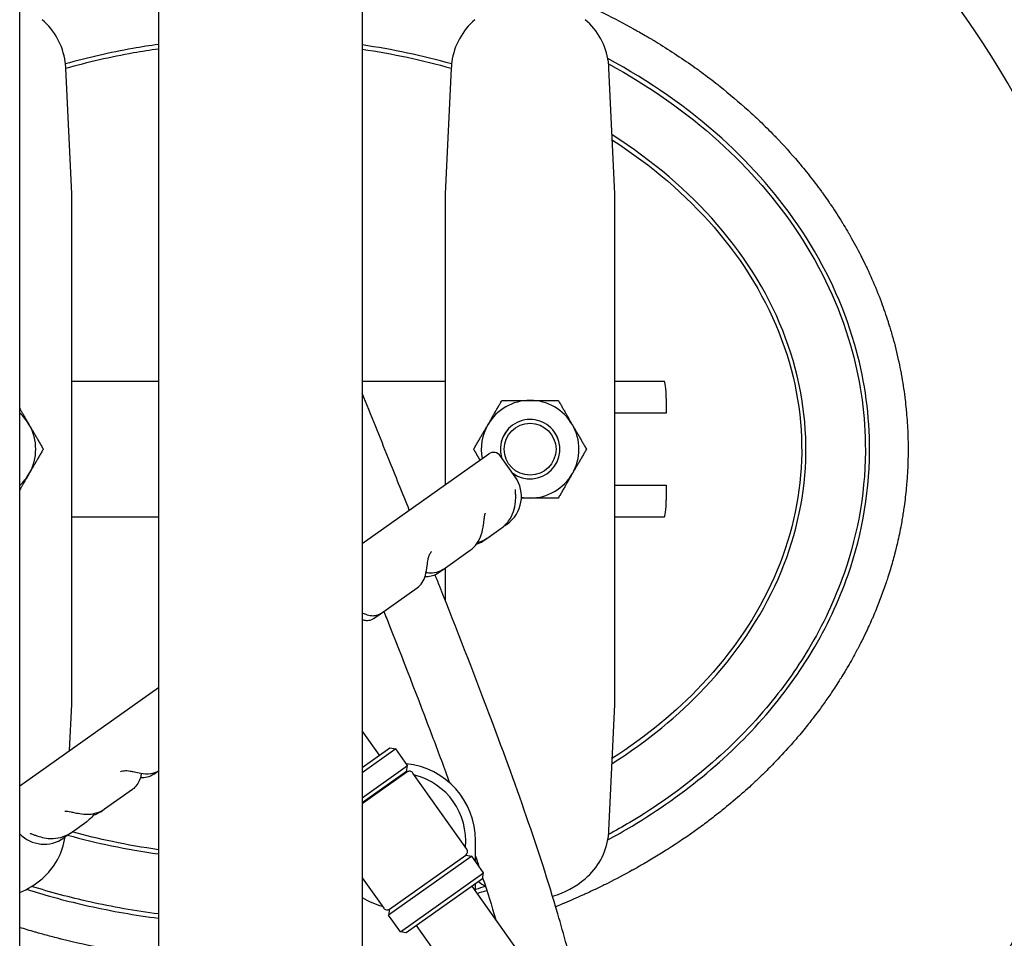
# Model space of a CAD drawing. Header units: inches. Extents: x 24 to 1128, y -58 to 748.
# Tile 546 of 656: x 1006 to 1020, y 182 to 196. Entities that reach past the tile are written whole.
import ezdxf

# ---------------------------------------------------------------- set-up
doc = ezdxf.new("R2010")
doc.units = ezdxf.units.IN
doc.header["$LTSCALE"] = 32
doc.header["$MEASUREMENT"] = 0
doc.layers.add('Visible (ANSI)', color=7, linetype='Continuous', lineweight=30)

msp = doc.modelspace()

# ---------------------------------------------------------------- linework, layer by layer
at = {"layer": 'Visible (ANSI)'}
for p, q in [((1005.61084, 172.60867), (1005.61084, 269.04801)), ((1007.65584, 261.90444), (1007.65584, 173.60867)), ((1010.65584, 261.90444), (1010.65584, 173.60867)), ((1006.37834, 193.30758), (1006.28979, 195.15884)), ((1011.96688, 195.15884), (1011.87834, 193.30758)), ((1014.37834, 193.30758), (1014.28979, 195.15884)), ((1006.37834, 191.34721), (1006.37834, 193.30758)), ((1011.87834, 193.30758), (1011.87834, 191.34721)), ((1014.37834, 191.34721), (1014.37834, 193.30758)), ((1006.37834, 187.74513), (1006.37834, 191.34721)), ((1011.87834, 191.34721), (1011.87834, 189.02307)), ((1014.37834, 187.74513), (1014.37834, 191.34721)), ((1006.37834, 190.54617), (1007.65584, 190.54617)), ((1010.65584, 190.54617), (1011.87834, 190.54617)), ((1014.37834, 190.54617), (1015.10195, 190.54617)), ((1015.13389, 190.29617), (1015.13389, 190.07742)), ((1015.13389, 190.07742), (1014.37834, 190.07742)), ((1010.65584, 188.15799), (1012.51808, 189.47576)), ((1012.90893, 189.13982), (1012.69232, 189.44593)), ((1014.37834, 189.01492), (1015.13389, 189.01492)), ((1015.13389, 189.01492), (1015.13389, 188.79617)), ((1007.65584, 188.54617), (1006.37834, 188.54617)), ((1015.10195, 188.54617), (1014.37834, 188.54617)), ((1012.49278, 188.23282), (1012.6983, 188.37825)), ((1012.76913, 188.42837), (1012.77899, 188.43535)), ((1012.77899, 188.43535), (1012.7896, 188.44286)), ((1012.44859, 188.20155), (1012.49278, 188.23282)), ((1011.84854, 187.77694), (1012.24466, 188.05724)), ((1011.87834, 187.79802), (1011.87834, 187.74513)), ((1006.37834, 185.78475), (1006.37834, 187.74513)), ((1011.77535, 187.72515), (1011.84854, 187.77694)), ((1011.87834, 187.74513), (1011.87834, 187.31995)), ((1014.37834, 185.78475), (1014.37834, 187.74513)), ((1010.92398, 187.12269), (1011.46292, 187.50406)), ((1010.83062, 187.05663), (1010.92398, 187.12269)), ((1005.61084, 184.58802), (1007.65584, 186.03511)), ((1006.34598, 185.10825), (1006.37834, 185.78475)), ((1014.28979, 183.9335), (1014.37834, 185.78475)), ((1010.91061, 185.03898), (1010.65584, 185.39902)), ((1010.65584, 184.85869), (1011.06367, 185.14729)), ((1011.15079, 185.13237), (1010.65584, 184.78213)), ((1011.06367, 185.14729), (1011.15079, 185.13237)), ((1011.32408, 184.88748), (1011.15079, 185.13237)), ((1007.58591, 184.76058), (1007.65584, 184.81007)), ((1010.65584, 184.41461), (1011.32408, 184.88748)), ((1011.30916, 184.80036), (1010.65584, 184.33805)), ((1011.31494, 184.7922), (1010.65584, 184.3258)), ((1011.30916, 184.80036), (1011.32408, 184.88748)), ((1012.19631, 183.65487), (1011.40206, 184.77728)), ((1011.16188, 184.68389), (1011.15611, 184.69205)), ((1011.932, 184.6629), (1011.93302, 184.64152)), ((1006.86224, 184.24849), (1007.27347, 184.5395)), ((1006.80416, 184.2074), (1006.86224, 184.24849)), ((1006.37617, 183.90454), (1006.60024, 184.0631)), ((1006.35052, 183.88639), (1006.37617, 183.90454)), ((1006.25923, 183.82179), (1006.2797, 183.83627)), ((1012.32446, 183.47377), (1012.32446, 183.78285)), ((1012.26851, 183.55284), (1011.04407, 182.68639)), ((1011.05898, 182.77351), (1012.18139, 183.56775)), ((1012.18139, 183.56775), (1012.26851, 183.55284)), ((1012.4418, 183.30795), (1012.26851, 183.55284)), ((1011.21736, 182.4415), (1012.4418, 183.30795)), ((1012.42688, 183.22083), (1012.4418, 183.30795)), ((1010.65584, 183.23502), (1010.97186, 182.78842)), ((1012.42688, 183.22083), (1011.30448, 182.42658)), ((1012.95255, 182.15337), (1012.27383, 183.11252)), ((1012.32446, 183.04097), (1012.32446, 183.14835)), ((1011.05898, 182.77351), (1011.04407, 182.68639)), ((1011.21736, 182.4415), (1011.04407, 182.68639)), ((1011.30448, 182.42658), (1011.21736, 182.4415)), ((1012.13625, 181.57574), (1011.45753, 182.53489))]:
    msp.add_line(p, q, dxfattribs=at)
msp.add_circle((1013.12834, 189.54617), 0.38194, dxfattribs=at)
for centre, radius, start, end in [((1009.12834, 188.54617), 12.75, 304.209033, 76.391039), ((1005.29094, 195.11107), 1, 7.965548, 49.428759), ((1012.96574, 195.11107), 1, 130.571241, 172.034452), ((1013.29094, 195.11107), 1, 7.965548, 49.428759), ((1013.12834, 189.54617), 0.719, 90, 150), ((1013.12834, 189.54617), 0.719, 30, 90), ((1005.12834, 189.54617), 0.719, 30.036232, 47.850226), ((1013.12834, 189.54617), 0.43764, 234.273478, 196.29504), ((1013.12834, 189.54617), 0.4375, 234.219876, 196.348642), ((1005.12834, 189.54617), 0.719, 330.036232, 30.036232), ((1013.12834, 189.54617), 0.719, 150, 191.05786), ((1013.12834, 189.54617), 0.719, 330, 30), ((1012.59028, 189.37373), 0.125, 35.284259, 125.284259), ((1005.12834, 189.54617), 0.719, 312.149774, 330.036232), ((1012.50078, 188.851), 0.5, 305.284259, 35.284259), ((1013.12834, 189.54617), 0.719, 270, 330), ((1013.12834, 189.54617), 0.719, 259.768616, 270), ((1011.18696, 183.78285), 1.1375, 0, 84.034652), ((1011.18696, 183.78285), 0.9925, 84.367988, 85.257404), ((1011.35104, 184.74118), 0.0625, 35.284259, 125.284259), ((1011.18696, 183.78285), 0.9925, 354.367988, 76.20053), ((1005.97041, 184.22994), 0.5, 224.016185, 305.284259), ((1005.29094, 183.98127), 1, 310.571241, 351.693692), ((1013.29094, 183.98127), 1, 310.571241, 352.034452), ((1009.12834, 188.54617), 12.875, 304.219473, 338.694553), ((1009.12834, 188.54617), 13.375, 303.909005, 339.527547), ((1012.14529, 183.61877), 0.0625, 305.284259, 35.284259), ((1005.12834, 184.17117), 1.25, 292.705836, 310.571241), ((1013.12834, 184.17117), 1.25, 232.529525, 238.264999), ((1013.12834, 184.17117), 1.25, 285.325033, 310.571241), ((1011.18696, 183.78285), 0.9925, 237.646853, 256.20053), ((1011.02288, 182.82452), 0.0625, 215.284259, 305.284259)]:
    msp.add_arc(centre, radius, start, end, dxfattribs=at)
for centre, major_axis, start_param, end_param in [((1015.10195, 190.29617), (0, 0.25), 4.71238898, 6.28318531), ((1015.10195, 188.79617), (0, -0.25), 0, 1.57079633)]:
    msp.add_ellipse(centre, major_axis=major_axis, ratio=0.12777778, start_param=start_param, end_param=end_param, dxfattribs=at)
for points, knots in [([(1011.08511, 196.95526), (1011.27397, 196.92438), (1011.46257, 196.88888), (1011.65036, 196.84871), (1011.66182, 196.84626), (1011.67327, 196.84379), (1011.68472, 196.8413), (1011.79116, 196.8182), (1011.89734, 196.7936), (1012.00314, 196.7675), (1012.01597, 196.76433), (1012.02879, 196.76115), (1012.0416, 196.75794), (1012.26189, 196.7028), (1012.48053, 196.64115), (1012.69669, 196.57307), (1012.71211, 196.56822), (1012.72751, 196.56333), (1012.74291, 196.55841), (1012.82937, 196.53076), (1012.91542, 196.50209), (1013.001, 196.47239), (1013.01276, 196.46831), (1013.02452, 196.46421), (1013.03627, 196.46009), (1013.05298, 196.45423), (1013.06967, 196.44833), (1013.08636, 196.44239), (1013.2929, 196.36881), (1013.49822, 196.28869), (1013.70124, 196.20202), (1013.71965, 196.19416), (1013.73804, 196.18625), (1013.7564, 196.17828), (1013.84657, 196.13918), (1013.93625, 196.09879), (1014.02533, 196.05713), (1014.04426, 196.04828), (1014.06316, 196.03937), (1014.08203, 196.0304), (1014.12692, 196.00907), (1014.17165, 195.98742), (1014.21621, 195.96545), (1014.36359, 195.89278), (1014.50909, 195.8166), (1014.65225, 195.73705), (1014.67224, 195.72594), (1014.69219, 195.71477), (1014.71209, 195.70353), (1014.74063, 195.6874), (1014.76908, 195.67114), (1014.79743, 195.65475), (1014.83469, 195.63321), (1014.87186, 195.61138), (1014.90894, 195.58928), (1014.92395, 195.58033), (1014.93893, 195.57134), (1014.9539, 195.56231), (1014.97448, 195.54989), (1014.99503, 195.53738), (1015.01555, 195.52478), (1015.20083, 195.41104), (1015.38335, 195.29025), (1015.56157, 195.16278), (1015.58162, 195.14843), (1015.60162, 195.134), (1015.62157, 195.11949), (1015.70329, 195.06002), (1015.78405, 194.99914), (1015.86373, 194.9369), (1015.88302, 194.92184), (1015.90224, 194.9067), (1015.92139, 194.89147), (1016.06451, 194.77775), (1016.20398, 194.65957), (1016.33871, 194.53768), (1016.36978, 194.50957), (1016.40072, 194.48116), (1016.4315, 194.45245), (1016.43321, 194.45085), (1016.43493, 194.44925), (1016.43665, 194.44765), (1016.45288, 194.43248), (1016.46906, 194.41724), (1016.48521, 194.40191), (1016.55711, 194.33364), (1016.62809, 194.26377), (1016.69795, 194.19238), (1016.71467, 194.1753), (1016.73133, 194.15812), (1016.74791, 194.14087), (1016.86018, 194.02406), (1016.96936, 193.90332), (1017.07464, 193.77914), (1017.08854, 193.76276), (1017.10236, 193.74632), (1017.11611, 193.72982), (1017.14203, 193.69871), (1017.16771, 193.6674), (1017.19313, 193.63589), (1017.20603, 193.6199), (1017.21885, 193.60386), (1017.23162, 193.58777), (1017.29558, 193.50713), (1017.35784, 193.42522), (1017.41824, 193.34221), (1017.42931, 193.32699), (1017.44033, 193.31173), (1017.45127, 193.29644), (1017.47601, 193.26188), (1017.50043, 193.22713), (1017.52451, 193.19221), (1017.53482, 193.17726), (1017.54507, 193.16227), (1017.55526, 193.14725), (1017.55823, 193.14287), (1017.5612, 193.13848), (1017.56417, 193.13409), (1017.61919, 193.05261), (1017.67284, 192.96955), (1017.72493, 192.885), (1017.7337, 192.87076), (1017.74243, 192.85647), (1017.75112, 192.84215), (1017.77428, 192.80393), (1017.79713, 192.76542), (1017.81964, 192.72663), (1017.82741, 192.71324), (1017.83514, 192.69981), (1017.84282, 192.68635), (1017.89629, 192.59276), (1017.94782, 192.49744), (1017.9971, 192.40079), (1018.00255, 192.39009), (1018.00798, 192.37937), (1018.01337, 192.36864), (1018.03581, 192.32405), (1018.05775, 192.27919), (1018.07919, 192.2341), (1018.0835, 192.22504), (1018.08779, 192.21596), (1018.09205, 192.20688), (1018.14059, 192.10358), (1018.18646, 191.99906), (1018.22951, 191.89352), (1018.23183, 191.88782), (1018.23415, 191.88212), (1018.23646, 191.87642), (1018.25745, 191.82455), (1018.27776, 191.77243), (1018.29737, 191.7201), (1018.2989, 191.71603), (1018.30042, 191.71195), (1018.30194, 191.70788), (1018.33672, 191.61451), (1018.36929, 191.52048), (1018.39957, 191.42595), (1018.40554, 191.4073), (1018.41144, 191.3886), (1018.41725, 191.36986), (1018.41763, 191.36863), (1018.41801, 191.36741), (1018.41839, 191.36618), (1018.43612, 191.30891), (1018.45308, 191.25122), (1018.46922, 191.19324), (1018.4693, 191.19296), (1018.46938, 191.19268), (1018.46946, 191.1924), (1018.50148, 191.07734), (1018.53031, 190.96105), (1018.55579, 190.84378), (1018.55667, 190.83974), (1018.55754, 190.8357), (1018.55841, 190.83165), (1018.57014, 190.77713), (1018.58115, 190.7224), (1018.59141, 190.66749), (1018.59257, 190.66128), (1018.59373, 190.65506), (1018.59487, 190.64884), (1018.61536, 190.53738), (1018.6328, 190.42518), (1018.64711, 190.31246), (1018.64851, 190.3015), (1018.64987, 190.29052), (1018.6512, 190.27955), (1018.65709, 190.23105), (1018.6624, 190.18252), (1018.66712, 190.13398), (1018.66841, 190.12064), (1018.66966, 190.1073), (1018.67087, 190.09396), (1018.68048, 189.98786), (1018.68728, 189.88174), (1018.69129, 189.77578), (1018.69196, 189.75811), (1018.69255, 189.74044), (1018.69306, 189.72277), (1018.69429, 189.68059), (1018.69508, 189.63844), (1018.69543, 189.59634), (1018.69559, 189.57651), (1018.69566, 189.5567), (1018.69563, 189.5369), (1018.69561, 189.52722), (1018.69558, 189.51754), (1018.69551, 189.50787), (1018.69495, 189.41788), (1018.69237, 189.32771), (1018.68778, 189.23748), (1018.68656, 189.21346), (1018.68519, 189.18944), (1018.68368, 189.16542), (1018.68144, 189.12973), (1018.67888, 189.09403), (1018.676, 189.05834), (1018.6739, 189.03226), (1018.67163, 189.00619), (1018.66919, 188.98012), (1018.66048, 188.88699), (1018.64959, 188.79387), (1018.63662, 188.70135), (1018.63243, 188.67143), (1018.62802, 188.64156), (1018.62339, 188.61175), (1018.61883, 188.58237), (1018.61406, 188.55304), (1018.60908, 188.52377), (1018.60373, 188.49235), (1018.59814, 188.46099), (1018.59232, 188.4297), (1018.57616, 188.34292), (1018.55818, 188.2567), (1018.53845, 188.17113), (1018.53069, 188.13751), (1018.52267, 188.10398), (1018.51437, 188.07057), (1018.51248, 188.06295), (1018.51057, 188.05533), (1018.50865, 188.04771), (1018.50433, 188.03055), (1018.49993, 188.01342), (1018.49546, 187.99631), (1018.48649, 187.96198), (1018.47724, 187.92776), (1018.46771, 187.89367), (1018.44593, 187.81573), (1018.42271, 187.73843), (1018.39812, 187.66187), (1018.3899, 187.63627), (1018.38153, 187.61076), (1018.373, 187.58533), (1018.36976, 187.57565), (1018.36649, 187.56599), (1018.3632, 187.55633), (1018.35706, 187.53829), (1018.35084, 187.52027), (1018.34453, 187.50227), (1018.33203, 187.46662), (1018.31922, 187.43107), (1018.30608, 187.3956), (1018.28019, 187.32571), (1018.25305, 187.25618), (1018.22471, 187.18708), (1018.2099, 187.15099), (1018.19477, 187.11501), (1018.17931, 187.07916), (1018.17247, 187.0633), (1018.16556, 187.04746), (1018.1586, 187.03165), (1018.14265, 186.99545), (1018.12636, 186.95938), (1018.10976, 186.92345), (1018.10131, 186.90518), (1018.09279, 186.88695), (1018.08418, 186.86876), (1018.06146, 186.82074), (1018.03815, 186.77299), (1018.01429, 186.72552), (1017.99603, 186.6892), (1017.97744, 186.65304), (1017.95853, 186.61706), (1017.95114, 186.60299), (1017.9437, 186.58895), (1017.93622, 186.57495), (1017.91679, 186.5386), (1017.89706, 186.50248), (1017.87703, 186.46658), (1017.85458, 186.42634), (1017.83176, 186.38639), (1017.80858, 186.34672), (1017.79537, 186.32411), (1017.78203, 186.30159), (1017.76859, 186.27917), (1017.74702, 186.2432), (1017.72516, 186.20748), (1017.70302, 186.17201), (1017.6951, 186.15933), (1017.68715, 186.14668), (1017.67916, 186.13407), (1017.65658, 186.0984), (1017.63372, 186.063), (1017.61058, 186.02786), (1017.57412, 185.97248), (1017.53699, 185.91776), (1017.49923, 185.86372), (1017.46328, 185.81226), (1017.42663, 185.76122), (1017.3893, 185.71062), (1017.36407, 185.67643), (1017.33854, 185.64245), (1017.31271, 185.60867), (1017.2689, 185.5514), (1017.22424, 185.49473), (1017.17876, 185.43869), (1017.15242, 185.40624), (1017.12582, 185.37401), (1017.09894, 185.342), (1017.05144, 185.28541), (1017.00311, 185.2295), (1016.954, 185.1743), (1016.87739, 185.08818), (1016.7989, 185.0038), (1016.71872, 184.92126), (1016.69134, 184.89307), (1016.66376, 184.86509), (1016.636, 184.83733), (1016.58147, 184.78282), (1016.52623, 184.72915), (1016.47034, 184.67635), (1016.45364, 184.66057), (1016.43688, 184.64487), (1016.42006, 184.62924), (1016.4085, 184.6185), (1016.39692, 184.6078), (1016.38531, 184.59714), (1016.34847, 184.5633), (1016.31138, 184.52985), (1016.27405, 184.49677), (1016.25344, 184.4785), (1016.23275, 184.46035), (1016.21199, 184.44231), (1016.12923, 184.37041), (1016.04492, 184.29998), (1015.9593, 184.23117), (1015.92835, 184.20629), (1015.89722, 184.18161), (1015.86592, 184.15715), (1015.81083, 184.11409), (1015.75523, 184.07169), (1015.69913, 184.02994), (1015.66781, 184.00663), (1015.63634, 183.98352), (1015.60472, 183.96062), (1015.60325, 183.95956), (1015.60178, 183.95849), (1015.60031, 183.95743), (1015.45429, 183.85182), (1015.30514, 183.75059), (1015.15341, 183.65382), (1015.12367, 183.63485), (1015.09383, 183.61606), (1015.06389, 183.59743), (1014.99925, 183.55722), (1014.93418, 183.51781), (1014.8687, 183.4792), (1014.84073, 183.46271), (1014.81268, 183.44636), (1014.78456, 183.43016), (1014.73651, 183.40247), (1014.68825, 183.37521), (1014.63981, 183.34839), (1014.63785, 183.3473), (1014.63589, 183.34622), (1014.63393, 183.34513), (1014.51655, 183.28023), (1014.39775, 183.21767), (1014.27769, 183.15746), (1014.25266, 183.14491), (1014.22757, 183.13245), (1014.20243, 183.12011), (1014.12617, 183.08264), (1014.04941, 183.04612), (1013.9722, 183.01055), (1013.94842, 182.99959), (1013.92459, 182.98871), (1013.90072, 182.97793), (1013.81308, 182.93835), (1013.72488, 182.89997), (1013.63618, 182.8628), (1013.62324, 182.85738), (1013.61029, 182.85198), (1013.59732, 182.84661), (1013.56687, 182.83399), (1013.53636, 182.82151), (1013.50579, 182.80917)], [0, 0, 0, 0, 0.010790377, 0.010790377, 0.010790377, 0.011448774, 0.011448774, 0.011448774, 0.017568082, 0.017568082, 0.017568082, 0.018309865, 0.018309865, 0.018309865, 0.031060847, 0.031060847, 0.031060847, 0.031970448, 0.031970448, 0.031970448, 0.037079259, 0.037079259, 0.037079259, 0.037781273, 0.037781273, 0.037781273, 0.038778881, 0.038778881, 0.038778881, 0.051127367, 0.051127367, 0.051127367, 0.052246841, 0.052246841, 0.052246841, 0.057742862, 0.057742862, 0.057742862, 0.058910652, 0.058910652, 0.058910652, 0.061687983, 0.061687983, 0.061687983, 0.070874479, 0.070874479, 0.070874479, 0.072157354, 0.072157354, 0.072157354, 0.073997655, 0.073997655, 0.073997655, 0.076416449, 0.076416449, 0.076416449, 0.077395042, 0.077395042, 0.077395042, 0.078740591, 0.078740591, 0.078740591, 0.090891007, 0.090891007, 0.090891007, 0.092258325, 0.092258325, 0.092258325, 0.097860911, 0.097860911, 0.097860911, 0.099216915, 0.099216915, 0.099216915, 0.109348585, 0.109348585, 0.109348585, 0.111685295, 0.111685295, 0.111685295, 0.111815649, 0.111815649, 0.111815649, 0.113048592, 0.113048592, 0.113048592, 0.118540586, 0.118540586, 0.118540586, 0.119854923, 0.119854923, 0.119854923, 0.128751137, 0.128751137, 0.128751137, 0.129924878, 0.129924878, 0.129924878, 0.132137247, 0.132137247, 0.132137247, 0.133259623, 0.133259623, 0.133259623, 0.138885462, 0.138885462, 0.138885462, 0.139916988, 0.139916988, 0.139916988, 0.142248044, 0.142248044, 0.142248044, 0.143246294, 0.143246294, 0.143246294, 0.143537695, 0.143537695, 0.143537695, 0.148948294, 0.148948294, 0.148948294, 0.149859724, 0.149859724, 0.149859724, 0.152290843, 0.152290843, 0.152290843, 0.153129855, 0.153129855, 0.153129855, 0.158964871, 0.158964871, 0.158964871, 0.159610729, 0.159610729, 0.159610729, 0.162295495, 0.162295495, 0.162295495, 0.162835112, 0.162835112, 0.162835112, 0.168972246, 0.168972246, 0.168972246, 0.16930348, 0.16930348, 0.16930348, 0.172317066, 0.172317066, 0.172317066, 0.1725517, 0.1725517, 0.1725517, 0.177925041, 0.177925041, 0.177925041, 0.178985, 0.178985, 0.178985, 0.179054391, 0.179054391, 0.179054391, 0.182292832, 0.182292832, 0.182292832, 0.18230853, 0.18230853, 0.18230853, 0.188735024, 0.188735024, 0.188735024, 0.188956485, 0.188956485, 0.188956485, 0.191942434, 0.191942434, 0.191942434, 0.192280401, 0.192280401, 0.192280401, 0.198336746, 0.198336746, 0.198336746, 0.19892617, 0.19892617, 0.19892617, 0.201531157, 0.201531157, 0.201531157, 0.202247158, 0.202247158, 0.202247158, 0.207940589, 0.207940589, 0.207940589, 0.208890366, 0.208890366, 0.208890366, 0.211158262, 0.211158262, 0.211158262, 0.212225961, 0.212225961, 0.212225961, 0.212747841, 0.212747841, 0.212747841, 0.217602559, 0.217602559, 0.217602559, 0.218894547, 0.218894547, 0.218894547, 0.220814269, 0.220814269, 0.220814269, 0.222216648, 0.222216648, 0.222216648, 0.227225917, 0.227225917, 0.227225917, 0.228845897, 0.228845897, 0.228845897, 0.230442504, 0.230442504, 0.230442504, 0.232156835, 0.232156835, 0.232156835, 0.236912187, 0.236912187, 0.236912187, 0.238780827, 0.238780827, 0.238780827, 0.239207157, 0.239207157, 0.239207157, 0.240168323, 0.240168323, 0.240168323, 0.242097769, 0.242097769, 0.242097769, 0.246509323, 0.246509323, 0.246509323, 0.247984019, 0.247984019, 0.247984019, 0.24854499, 0.24854499, 0.24854499, 0.249592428, 0.249592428, 0.249592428, 0.25166721, 0.25166721, 0.25166721, 0.255756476, 0.255756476, 0.255756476, 0.257892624, 0.257892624, 0.257892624, 0.258837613, 0.258837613, 0.258837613, 0.261001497, 0.261001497, 0.261001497, 0.262101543, 0.262101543, 0.262101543, 0.26500469, 0.26500469, 0.26500469, 0.267225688, 0.267225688, 0.267225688, 0.268093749, 0.268093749, 0.268093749, 0.270346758, 0.270346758, 0.270346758, 0.272872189, 0.272872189, 0.272872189, 0.274312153, 0.274312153, 0.274312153, 0.276621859, 0.276621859, 0.276621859, 0.277447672, 0.277447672, 0.277447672, 0.279782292, 0.279782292, 0.279782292, 0.283461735, 0.283461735, 0.283461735, 0.286965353, 0.286965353, 0.286965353, 0.289332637, 0.289332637, 0.289332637, 0.293346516, 0.293346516, 0.293346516, 0.295670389, 0.295670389, 0.295670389, 0.299778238, 0.299778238, 0.299778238, 0.306186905, 0.306186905, 0.306186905, 0.308375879, 0.308375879, 0.308375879, 0.312674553, 0.312674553, 0.312674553, 0.313959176, 0.313959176, 0.313959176, 0.314842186, 0.314842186, 0.314842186, 0.317643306, 0.317643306, 0.317643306, 0.31919023, 0.31919023, 0.31919023, 0.325357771, 0.325357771, 0.325357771, 0.327587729, 0.327587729, 0.327587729, 0.331511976, 0.331511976, 0.331511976, 0.333702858, 0.333702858, 0.333702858, 0.333804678, 0.333804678, 0.333804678, 0.343916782, 0.343916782, 0.343916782, 0.345899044, 0.345899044, 0.345899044, 0.350179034, 0.350179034, 0.350179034, 0.352007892, 0.352007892, 0.352007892, 0.355133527, 0.355133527, 0.355133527, 0.355260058, 0.355260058, 0.355260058, 0.362831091, 0.362831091, 0.362831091, 0.364409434, 0.364409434, 0.364409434, 0.369197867, 0.369197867, 0.369197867, 0.370673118, 0.370673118, 0.370673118, 0.376089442, 0.376089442, 0.376089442, 0.376879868, 0.376879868, 0.376879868, 0.37873666, 0.37873666, 0.37873666, 0.37873666]), ([(1007.65584, 195.50673), (1007.52917, 195.48907), (1007.40307, 195.46912), (1006.94078, 195.38719), (1006.60904, 195.31106), (1006.28511, 195.2193)], [1.754815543, 1.754815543, 1.754815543, 1.754815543, 1.802843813, 1.802843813, 1.931873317, 1.931873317, 1.931873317, 1.931873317]), ([(1006.29, 195.15572), (1006.61573, 195.24844), (1006.9495, 195.32526), (1007.41036, 195.40694), (1007.53283, 195.42636), (1007.65584, 195.44362)], [-1.933496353, -1.933496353, -1.933496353, -1.933496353, -1.802843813, -1.802843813, -1.755914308, -1.755914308, -1.755914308, -1.755914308]), ([(1014.27335, 183.79462), (1014.39401, 183.85968), (1014.51276, 183.92711), (1015.41269, 184.46535), (1016.10253, 185.03955), (1016.89027, 185.97485), (1017.09967, 186.26675), (1017.49748, 186.93016), (1017.67516, 187.30657), (1018.02965, 188.32066), (1018.13799, 188.97726), (1018.11988, 190.12647), (1018.04517, 190.61911), (1017.73867, 191.67799), (1017.47669, 192.23688), (1016.80779, 193.25155), (1016.40815, 193.71103), (1015.45357, 194.57216), (1014.8885, 194.96593), (1014.27335, 195.29774)], [-4.08899423, -4.08899423, -4.08899423, -4.08899423, -4.0392092, -4.0392092, -3.70497192, -3.70497192, -3.56422671, -3.56422671, -3.3979922, -3.3979922, -3.12977349, -3.12977349, -2.92781508, -2.92781508, -2.68241465, -2.68241465, -2.4480056, -2.4480056, -2.19419106, -2.19419106, -2.19419106, -2.19419106]), ([(1014.28494, 195.22034), (1014.87999, 194.89548), (1015.42678, 194.51216), (1016.36262, 193.66793), (1016.75872, 193.21243), (1017.42126, 192.20742), (1017.68046, 191.65428), (1017.98363, 190.60694), (1018.05747, 190.11987), (1018.07538, 188.98372), (1017.96831, 188.33459), (1017.61762, 187.33135), (1017.44178, 186.9588), (1017.04785, 186.30185), (1016.8404, 186.01266), (1016.05962, 185.08562), (1015.37521, 184.51575), (1014.4948, 183.9892), (1014.39063, 183.92968), (1014.28494, 183.87201)], [2.1999137, 2.1999137, 2.1999137, 2.1999137, 2.4480056, 2.4480056, 2.68241465, 2.68241465, 2.92781508, 2.92781508, 3.12977349, 3.12977349, 3.3979922, 3.3979922, 3.56422671, 3.56422671, 3.70497192, 3.70497192, 4.0392092, 4.0392092, 4.08327155, 4.08327155, 4.08327155, 4.08327155]), ([(1014.33684, 184.91788), (1014.85178, 185.24561), (1015.31216, 185.62219), (1016.16379, 186.52439), (1016.528, 187.06453), (1017.0279, 188.19596), (1017.16612, 188.78643), (1017.21001, 189.98742), (1017.1097, 190.59782), (1016.67112, 191.77483), (1016.33021, 192.34066), (1015.45758, 193.34852), (1014.93407, 193.79447), (1014.33687, 194.17448)], [-0.8673187, -0.8673187, -0.8673187, -0.8673187, -0.61605042, -0.61605042, -0.3199869, -0.3199869, -0.02740131, -0.02740131, 0.2725125, 0.2725125, 0.57593331, 0.57593331, 0.8673187, 0.8673187, 0.8673187, 0.8673187]), ([(1014.34053, 194.09793), (1014.91755, 193.72615), (1015.42351, 193.29238), (1016.27848, 192.30493), (1016.61534, 191.74553), (1017.04838, 190.58339), (1017.14725, 189.98138), (1017.10396, 188.79683), (1016.96768, 188.21431), (1016.47391, 187.09677), (1016.11386, 186.56255), (1015.27993, 185.6791), (1014.83634, 185.31396), (1014.34049, 184.99444)], [-0.86120365, -0.86120365, -0.86120365, -0.86120365, -0.57593331, -0.57593331, -0.2725125, -0.2725125, 0.02740131, 0.02740131, 0.3199869, 0.3199869, 0.61605042, 0.61605042, 0.86120365, 0.86120365, 0.86120365, 0.86120365]), ([(1011.34911, 188.64856), (1011.24761, 188.90156), (1011.14585, 189.15443), (1010.91475, 189.72797), (1010.78531, 190.04859), (1010.65584, 190.36918)], [33.28230333, 33.28230333, 33.28230333, 33.28230333, 35.35913884, 35.35913884, 37.99372095, 37.99372095, 37.99372095, 37.99372095]), ([(1012.6983, 188.37825), (1012.74152, 188.40884), (1012.77996, 188.44668), (1012.84276, 188.53221), (1012.86698, 188.57965), (1012.90018, 188.67609), (1012.9094, 188.72421), (1012.91719, 188.80732), (1012.91719, 188.84237), (1012.91525, 188.89553), (1012.91378, 188.91532), (1012.91222, 188.94028), (1012.91189, 188.94809), (1012.91187, 188.95301), (1012.91191, 188.95376), (1012.91191, 188.95376)], [3.68665541, 3.68665541, 3.68665541, 3.68665541, 3.99058832, 3.99058832, 4.29443423, 4.29443423, 4.58689858, 4.58689858, 4.83414426, 4.83414426, 5.03077697, 5.03077697, 5.17194956, 5.17194956, 5.22393643, 5.22393643, 5.22393643, 5.22393643]), ([(1012.24466, 188.05724), (1012.28324, 188.08454), (1012.31742, 188.11906), (1012.37301, 188.1975), (1012.39426, 188.24208), (1012.42564, 188.33585), (1012.43505, 188.38515), (1012.44655, 188.46469), (1012.44993, 188.49633), (1012.45584, 188.54176), (1012.4583, 188.55777), (1012.46288, 188.58029), (1012.46495, 188.58806), (1012.46822, 188.59799), (1012.4695, 188.60077), (1012.47021, 188.60215), (1012.4703, 188.6023), (1012.4703, 188.6023)], [10.59440627, 10.59440627, 10.59440627, 10.59440627, 10.88098288, 10.88098288, 11.1788497, 11.1788497, 11.49700011, 11.49700011, 11.73659465, 11.73659465, 11.90500481, 11.90500481, 12.03638992, 12.03638992, 12.14990301, 12.14990301, 12.18579013, 12.18579013, 12.18579013, 12.18579013]), ([(1012.49278, 188.23282), (1012.4542, 188.20552), (1012.41022, 188.18469), (1012.36042, 188.1706), (1012.3563, 188.1695), (1012.35218, 188.16846)], [7.079066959, 7.079066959, 7.079066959, 7.079066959, 7.366381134, 7.366381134, 7.392149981, 7.392149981, 7.392149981, 7.392149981]), ([(1012.33603, 188.14575), (1012.33707, 188.14607), (1012.3381, 188.14641), (1012.37201, 188.15744), (1012.4036, 188.17227), (1012.43812, 188.19433), (1012.4434, 188.19788), (1012.44859, 188.20155)], [5.050477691, 5.050477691, 5.050477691, 5.050477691, 5.057134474, 5.057134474, 5.269096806, 5.269096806, 5.30803607, 5.30803607, 5.30803607, 5.30803607]), ([(1011.46292, 187.50406), (1011.49271, 187.52514), (1011.51837, 187.5522), (1011.56039, 187.61551), (1011.57515, 187.65147), (1011.59953, 187.73582), (1011.60592, 187.78402), (1011.61648, 187.86342), (1011.62068, 187.89505), (1011.62986, 187.94169), (1011.63411, 187.95862), (1011.64289, 187.98561), (1011.64739, 187.99646), (1011.65662, 188.0145), (1011.66132, 188.02156), (1011.67065, 188.03302), (1011.67519, 188.0371), (1011.67938, 188.04006)], [7.04383947, 7.04383947, 7.04383947, 7.04383947, 7.28279148, 7.28279148, 7.5489996, 7.5489996, 7.90467556, 7.90467556, 8.16331812, 8.16331812, 8.33758484, 8.33758484, 8.49157903, 8.49157903, 8.65003725, 8.65003725, 8.82221925, 8.82221925, 8.82221925, 8.82221925]), ([(1011.58095, 187.67244), (1011.61012, 187.67128), (1011.64013, 187.67306), (1011.7006, 187.68599), (1011.73094, 187.69751), (1011.76422, 187.71757), (1011.76986, 187.72126), (1011.77535, 187.72515)], [4.873930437, 4.873930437, 4.873930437, 4.873930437, 5.081102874, 5.081102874, 5.293065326, 5.293065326, 5.337438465, 5.337438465, 5.337438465, 5.337438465]), ([(1011.84854, 187.77694), (1011.81875, 187.75586), (1011.78521, 187.74086), (1011.71197, 187.72227), (1011.67258, 187.72019), (1011.62176, 187.72337), (1011.60856, 187.72475), (1011.59541, 187.72654)], [10.602182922, 10.602182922, 10.602182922, 10.602182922, 10.839717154, 10.839717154, 11.103743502, 11.103743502, 11.197460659, 11.197460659, 11.197460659, 11.197460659]), ([(1013.97878, 180.70314), (1013.95835, 180.86827), (1013.93266, 181.03257), (1013.90307, 181.196), (1013.86843, 181.38734), (1013.8284, 181.57751), (1013.7111, 182.08247), (1013.62691, 182.39539), (1013.39575, 183.18683), (1013.23973, 183.66239), (1012.89898, 184.6457), (1012.7127, 185.15294), (1012.28626, 186.28209), (1012.04361, 186.90299), (1011.77497, 187.58128), (1011.75173, 187.63988), (1011.72847, 187.69847)], [12.01822038, 12.01822038, 12.01822038, 12.01822038, 13.27601056, 13.27601056, 13.27601056, 14.7487208, 14.7487208, 17.20844318, 17.20844318, 21.01374034, 21.01374034, 25.12685102, 25.12685102, 30.20415586, 30.20415586, 30.68434538, 30.68434538, 30.68434538, 30.68434538]), ([(1010.92398, 187.12269), (1010.90536, 187.10952), (1010.88396, 187.10028), (1010.83971, 187.08961), (1010.81741, 187.08911), (1010.76512, 187.09359), (1010.73857, 187.1017), (1010.69348, 187.11688), (1010.67453, 187.12399), (1010.6555, 187.13086)], [7.079540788, 7.079540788, 7.079540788, 7.079540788, 7.214715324, 7.214715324, 7.369481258, 7.369481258, 7.625712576, 7.625712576, 7.818585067, 7.818585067, 7.818585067, 7.818585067]), ([(1010.97444, 187.1584), (1010.98838, 187.12318), (1011.00231, 187.08796), (1011.24746, 186.46757), (1011.47594, 185.8814), (1011.7806, 185.0732), (1011.86251, 184.85318), (1011.94309, 184.63271)], [9.54451864, 9.54451864, 9.54451864, 9.54451864, 9.83322568, 9.83322568, 14.62926697, 14.62926697, 16.41976616, 16.41976616, 16.41976616, 16.41976616]), ([(1010.65581, 187.03719), (1010.65966, 187.03605), (1010.66361, 187.03498), (1010.68642, 187.02907), (1010.70731, 187.02512), (1010.75769, 187.0258), (1010.78875, 187.03186), (1010.82163, 187.0506), (1010.8262, 187.0535), (1010.83062, 187.05663)], [10.213026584, 10.213026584, 10.213026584, 10.213026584, 10.250535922, 10.250535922, 10.426388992, 10.426388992, 10.610403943, 10.610403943, 10.640914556, 10.640914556, 10.640914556, 10.640914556]), ([(1007.09428, 184.79552), (1007.09884, 184.79874), (1007.10445, 184.80184), (1007.12099, 184.80813), (1007.13309, 184.81105), (1007.15987, 184.81348), (1007.17304, 184.81365), (1007.20261, 184.81192), (1007.21902, 184.80999), (1007.25669, 184.80398), (1007.27829, 184.79962), (1007.33018, 184.78855), (1007.36098, 184.78157), (1007.43952, 184.7679), (1007.48903, 184.76276), (1007.57997, 184.77525), (1007.62035, 184.78865), (1007.65584, 184.81066)], [7.12530671, 7.12530671, 7.12530671, 7.12530671, 7.28864752, 7.28864752, 7.50212783, 7.50212783, 7.66042694, 7.66042694, 7.81967346, 7.81967346, 8.00281605, 8.00281605, 8.24417415, 8.24417415, 8.60175156, 8.60175156, 8.87741378, 8.87741378, 8.87741378, 8.87741378]), ([(1007.40391, 184.77417), (1007.40009, 184.75186), (1007.3952, 184.72946), (1007.37978, 184.67868), (1007.36795, 184.65029), (1007.33527, 184.59696), (1007.31431, 184.57219), (1007.28432, 184.54747), (1007.27897, 184.54338), (1007.27347, 184.5395)], [4.704078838, 4.704078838, 4.704078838, 4.704078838, 4.869140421, 4.869140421, 5.081102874, 5.081102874, 5.293065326, 5.293065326, 5.337438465, 5.337438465, 5.337438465, 5.337438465]), ([(1007.58591, 184.76058), (1007.55611, 184.7395), (1007.52206, 184.7243), (1007.45381, 184.70711), (1007.42038, 184.70448), (1007.38786, 184.70529)], [7.043720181, 7.043720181, 7.043720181, 7.043720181, 7.282670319, 7.282670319, 7.511626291, 7.511626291, 7.511626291, 7.511626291]), ([(1006.2747, 184.21713), (1006.27472, 184.21713), (1006.27607, 184.21747), (1006.2822, 184.21796), (1006.28729, 184.21807), (1006.30112, 184.21727), (1006.31, 184.21632), (1006.33246, 184.21293), (1006.34654, 184.21029), (1006.38143, 184.20311), (1006.40303, 184.19829), (1006.45615, 184.18723), (1006.4887, 184.18102), (1006.5677, 184.17121), (1006.61527, 184.16925), (1006.71344, 184.18009), (1006.76405, 184.19408), (1006.82834, 184.22638), (1006.84573, 184.23682), (1006.86224, 184.24849)], [11.53739257, 11.53739257, 11.53739257, 11.53739257, 11.64245203, 11.64245203, 11.75943291, 11.75943291, 11.88136275, 11.88136275, 12.02242553, 12.02242553, 12.19546883, 12.19546883, 12.41872862, 12.41872862, 12.71632632, 12.71632632, 13.03330167, 13.03330167, 13.15712723, 13.15712723, 13.15712723, 13.15712723]), ([(1006.71222, 184.18268), (1006.70483, 184.17078), (1006.69686, 184.15921), (1006.66729, 184.12063), (1006.6428, 184.09577), (1006.61052, 184.07056), (1006.60542, 184.06677), (1006.60024, 184.0631)], [9.244447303, 9.244447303, 9.244447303, 9.244447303, 9.330502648, 9.330502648, 9.542462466, 9.542462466, 9.58137417, 9.58137417, 9.58137417, 9.58137417]), ([(1005.76548, 183.88997), (1005.76548, 183.88997), (1005.76597, 183.88984), (1005.7686, 183.88906), (1005.77182, 183.888), (1005.7819, 183.88434), (1005.78962, 183.88135), (1005.81124, 183.87287), (1005.82648, 183.86682), (1005.86597, 183.8523), (1005.89158, 183.84362), (1005.95434, 183.82674), (1005.9922, 183.81927), (1006.079, 183.8115), (1006.12783, 183.8129), (1006.22802, 183.83063), (1006.27843, 183.84785), (1006.34274, 183.8824), (1006.35982, 183.89297), (1006.37617, 183.90454)], [9.26922475, 9.26922475, 9.26922475, 9.26922475, 9.31300431, 9.31300431, 9.39794032, 9.39794032, 9.51226459, 9.51226459, 9.66578058, 9.66578058, 9.86156242, 9.86156242, 10.10035751, 10.10035751, 10.38340618, 10.38340618, 10.68703607, 10.68703607, 10.80167386, 10.80167386, 10.80167386, 10.80167386]), ([(1007.65586, 183.64878), (1007.42717, 183.68086), (1007.20034, 183.7204), (1006.77653, 183.80918), (1006.57899, 183.85689), (1006.38422, 183.91028)], [1.755914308, 1.755914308, 1.755914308, 1.755914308, 1.843160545, 1.843160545, 1.920927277, 1.920927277, 1.920927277, 1.920927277]), ([(1006.31623, 183.86426), (1006.52889, 183.80474), (1006.74488, 183.75196), (1007.19175, 183.65835), (1007.42285, 183.61815), (1007.65585, 183.58567)], [-1.927743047, -1.927743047, -1.927743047, -1.927743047, -1.843160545, -1.843160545, -1.754815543, -1.754815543, -1.754815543, -1.754815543]), ([(1005.71248, 183.06611), (1006.01207, 182.97114), (1006.31786, 182.88881), (1006.96611, 182.7441), (1007.30941, 182.68414), (1007.65585, 182.63983)], [-5.112178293, -5.112178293, -5.112178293, -5.112178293, -5.001690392, -5.001690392, -4.881387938, -4.881387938, -4.881387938, -4.881387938]), ([(1007.65586, 182.70284), (1007.31399, 182.74681), (1006.97525, 182.8061), (1006.35219, 182.94519), (1006.06658, 183.02127), (1005.78634, 183.10843)], [4.882311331, 4.882311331, 4.882311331, 4.882311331, 5.001690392, 5.001690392, 5.10538788, 5.10538788, 5.10538788, 5.10538788]), ([(1007.65584, 182.06803), (1007.52054, 182.08452), (1007.38562, 182.10329), (1007.25121, 182.12433), (1007.2407, 182.12598), (1007.2302, 182.12764), (1007.21971, 182.12931), (1007.18584, 182.1347), (1007.152, 182.14024), (1007.1182, 182.14593), (1007.04735, 182.15784), (1006.97655, 182.17041), (1006.90581, 182.18363), (1006.8935, 182.18593), (1006.88119, 182.18825), (1006.86889, 182.19059), (1006.65287, 182.23168), (1006.43755, 182.27889), (1006.22376, 182.33223), (1006.20795, 182.33617), (1006.19215, 182.34015), (1006.17635, 182.34416), (1006.10904, 182.36126), (1006.0419, 182.37896), (1005.97493, 182.39727), (1005.94591, 182.40521), (1005.91692, 182.41325), (1005.88797, 182.42142), (1005.87047, 182.42635), (1005.85299, 182.43133), (1005.83552, 182.43634), (1005.76036, 182.45792), (1005.68545, 182.48027), (1005.61084, 182.50338)], [0.4907240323, 0.4907240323, 0.4907240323, 0.4907240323, 0.498408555, 0.498408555, 0.498408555, 0.4990089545, 0.4990089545, 0.4990089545, 0.5009464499, 0.5009464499, 0.5009464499, 0.5050075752, 0.5050075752, 0.5050075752, 0.5057142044, 0.5057142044, 0.5057142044, 0.5181201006, 0.5181201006, 0.5181201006, 0.519037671, 0.519037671, 0.519037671, 0.5229476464, 0.5229476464, 0.5229476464, 0.5246422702, 0.5246422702, 0.5246422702, 0.5256664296, 0.5256664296, 0.5256664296, 0.5300728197, 0.5300728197, 0.5300728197, 0.5300728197])]:
    msp.add_open_spline(points, degree=3, knots=knots, dxfattribs=at)
for points in [[(1011.97162, 195.2194), (1011.54455, 195.34032), (1011.10382, 195.43381), (1010.6558, 195.49882)], [(1010.6558, 195.43566), (1011.10231, 195.37047), (1011.54143, 195.27683), (1011.96674, 195.15582)], [(1006.28979, 195.15884), (1006.28834, 195.18916), (1006.28551, 195.21946), (1006.28129, 195.24965)], [(1011.97539, 195.24965), (1011.97117, 195.21951), (1011.96833, 195.18921), (1011.96688, 195.15884)], [(1014.28979, 195.15884), (1014.28834, 195.18916), (1014.28551, 195.21946), (1014.28129, 195.24965)], [(1012.73273, 188.40496), (1012.74519, 188.41222), (1012.75732, 188.42001), (1012.76913, 188.42837)], [(1012.77899, 188.43535), (1012.76551, 188.42581), (1012.75164, 188.417), (1012.7373, 188.40887)], [(1006.80416, 184.2074), (1006.76962, 184.18296), (1006.73078, 184.16369), (1006.6903, 184.15068)], [(1006.35052, 183.88639), (1006.33867, 183.87801), (1006.32652, 183.87019), (1006.31399, 183.86289)], [(1014.28129, 183.84269), (1014.2855, 183.87283), (1014.28834, 183.90313), (1014.28979, 183.9335)], [(1006.32581, 183.87328), (1006.31123, 183.86005), (1006.29584, 183.8477), (1006.2797, 183.83627)], [(1012.32449, 183.55139), (1012.34111, 183.50224), (1012.35761, 183.45305), (1012.37401, 183.40384)], [(1012.42951, 183.2357), (1012.49657, 183.03062), (1012.56146, 182.82491), (1012.62348, 182.61843)], [(1012.47036, 183.10838), (1012.42188, 183.0933), (1012.37325, 183.07855), (1012.32446, 183.06414)], [(1012.34904, 183.00624), (1012.39611, 183.02017), (1012.44303, 183.03442), (1012.48981, 183.04897)]]:
    msp.add_open_spline(points, degree=3, dxfattribs=at)
for points, weights in [([(1012.50567, 189.90567), (1012.60199, 190.07251), (1012.71322, 190.26517)], [1, 1.0379548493, 1]), ([(1012.71322, 190.26517), (1012.93568, 190.26517), (1013.12834, 190.26517)], [1, 1.0379548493, 1]), ([(1013.12834, 190.26517), (1013.32099, 190.26517), (1013.54345, 190.26517)], [1, 1.0379548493, 1]), ([(1013.54345, 190.26517), (1013.65468, 190.07251), (1013.75101, 189.90567)], [1, 1.0379548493, 1]), ([(1005.61084, 190.1481), (1005.68327, 190.02282), (1005.75078, 189.90606)], [1.01617347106, 1.02627206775, 1]), ([(1005.75078, 189.90606), (1005.84722, 189.73928), (1005.95857, 189.54669)], [1, 1.0379548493, 1]), ([(1012.29811, 189.54617), (1012.40934, 189.73882), (1012.50567, 189.90567)], [1, 1.0379548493, 1]), ([(1013.75101, 189.90567), (1013.84734, 189.73882), (1013.95857, 189.54617)], [1, 1.0379548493, 1]), ([(1005.95857, 189.54669), (1005.84746, 189.35397), (1005.75124, 189.18706)], [1, 1.0379548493, 1]), ([(1012.39077, 189.38568), (1012.34664, 189.46211), (1012.29811, 189.54617)], [1.01857509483, 1.01621424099, 1]), ([(1013.95857, 189.54617), (1013.84734, 189.35351), (1013.75101, 189.18667)], [1, 1.0379548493, 1]), ([(1005.75124, 189.18706), (1005.68353, 189.06962), (1005.61084, 188.94353)], [1, 1.02640894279, 1.01606725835]), ([(1013.75101, 189.18667), (1013.65468, 189.01982), (1013.54345, 188.82717)], [1, 1.0379548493, 1]), ([(1013.12834, 188.82717), (1013.06478, 188.82717), (1013.00021, 188.82717)], [1, 1.01221178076, 1.01656540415]), ([(1013.54345, 188.82717), (1013.32099, 188.82717), (1013.12834, 188.82717)], [1, 1.0379548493, 1])]:
    msp.add_rational_spline(points, weights, degree=2, dxfattribs=at)

doc.saveas('drawing.dxf')
